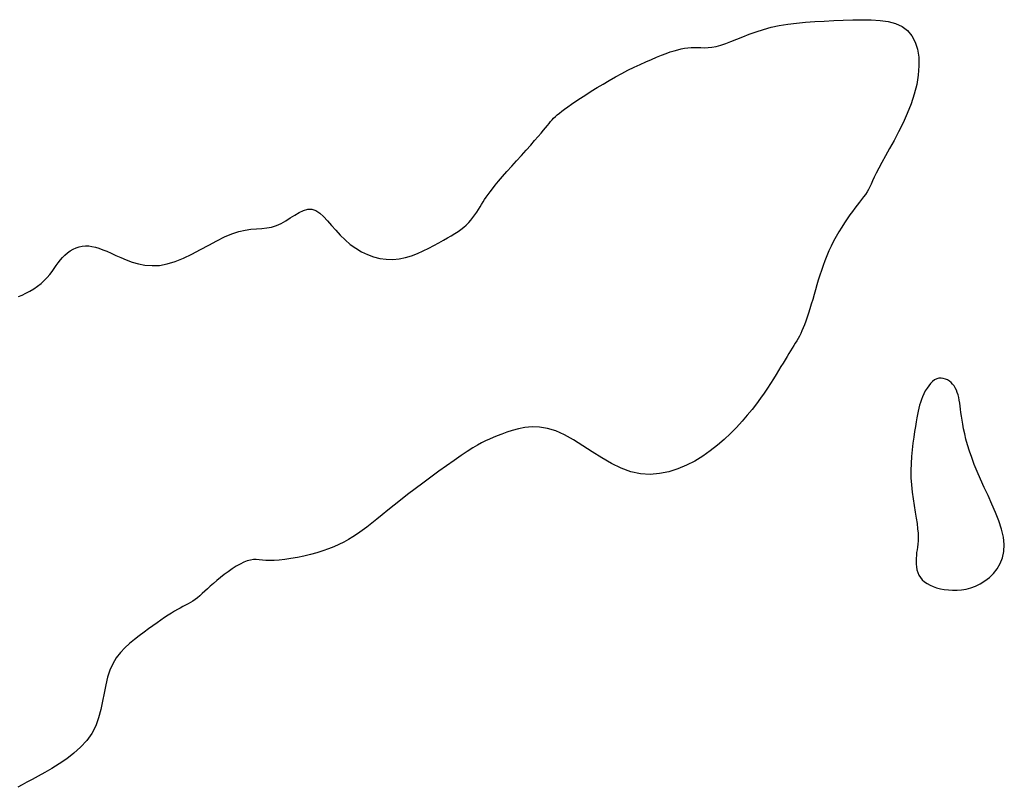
# Model space of a CAD drawing. Header units: millimetres. Extents: x 32690613 to 32693367, y 5343692 to 5344708.
# Tile 362 of 656: x 32692836 to 32692849, y 5343957 to 5343967. Entities that reach past the tile are written whole.
import ezdxf

# ---------------------------------------------------------------- set-up
doc = ezdxf.new("R2010")
doc.units = ezdxf.units.MM
doc.header["$LTSCALE"] = 20
doc.layers.add('02-DGM_HL_493.00', color=102, linetype='Continuous')

msp = doc.modelspace()

# ---------------------------------------------------------------- linework, layer by layer
at = {"layer": '02-DGM_HL_493.00', "elevation": 493, "flags": 128}
msp.add_lwpolyline([(32692835.903, 5343963.774), (32692835.951, 5343963.794), (32692836, 5343963.818), (32692836.051, 5343963.845), (32692836.102, 5343963.876), (32692836.151, 5343963.91), (32692836.198, 5343963.946), (32692836.24, 5343963.983), (32692836.278, 5343964.022), (32692836.312, 5343964.061), (32692836.342, 5343964.1), (32692836.37, 5343964.139), (32692836.396, 5343964.178), (32692836.423, 5343964.215), (32692836.45, 5343964.251), (32692836.479, 5343964.284), (32692836.51, 5343964.315), (32692836.544, 5343964.344), (32692836.579, 5343964.369), (32692836.617, 5343964.39), (32692836.656, 5343964.408), (32692836.696, 5343964.422), (32692836.737, 5343964.431), (32692836.779, 5343964.435), (32692836.82, 5343964.434), (32692836.863, 5343964.428), (32692836.907, 5343964.418), (32692836.954, 5343964.404), (32692837.003, 5343964.385), (32692837.055, 5343964.364), (32692837.112, 5343964.339), (32692837.173, 5343964.311), (32692837.239, 5343964.282), (32692837.31, 5343964.252), (32692837.387, 5343964.224), (32692837.469, 5343964.201), (32692837.555, 5343964.185), (32692837.647, 5343964.177), (32692837.743, 5343964.181), (32692837.844, 5343964.199), (32692837.95, 5343964.231), (32692838.058, 5343964.275), (32692838.168, 5343964.328), (32692838.278, 5343964.386), (32692838.387, 5343964.445), (32692838.493, 5343964.502), (32692838.595, 5343964.552), (32692838.691, 5343964.593), (32692838.78, 5343964.622), (32692838.862, 5343964.64), (32692838.939, 5343964.651), (32692839.011, 5343964.658), (32692839.08, 5343964.663), (32692839.145, 5343964.669), (32692839.208, 5343964.681), (32692839.27, 5343964.699), (32692839.332, 5343964.727), (32692839.392, 5343964.762), (32692839.452, 5343964.8), (32692839.512, 5343964.837), (32692839.569, 5343964.871), (32692839.626, 5343964.897), (32692839.681, 5343964.912), (32692839.734, 5343964.912), (32692839.786, 5343964.895), (32692839.837, 5343964.862), (32692839.887, 5343964.818), (32692839.938, 5343964.763), (32692839.991, 5343964.703), (32692840.046, 5343964.639), (32692840.105, 5343964.574), (32692840.167, 5343964.512), (32692840.234, 5343964.455), (32692840.306, 5343964.403), (32692840.381, 5343964.359), (32692840.459, 5343964.322), (32692840.54, 5343964.292), (32692840.622, 5343964.272), (32692840.705, 5343964.26), (32692840.789, 5343964.258), (32692840.872, 5343964.266), (32692840.954, 5343964.283), (32692841.034, 5343964.307), (32692841.112, 5343964.337), (32692841.188, 5343964.37), (32692841.26, 5343964.405), (32692841.328, 5343964.441), (32692841.392, 5343964.476), (32692841.45, 5343964.509), (32692841.504, 5343964.539), (32692841.554, 5343964.567), (32692841.6, 5343964.595), (32692841.642, 5343964.622), (32692841.68, 5343964.649), (32692841.716, 5343964.677), (32692841.75, 5343964.707), (32692841.781, 5343964.738), (32692841.81, 5343964.771), (32692841.837, 5343964.805), (32692841.863, 5343964.84), (32692841.886, 5343964.875), (32692841.909, 5343964.909), (32692841.93, 5343964.943), (32692841.95, 5343964.976), (32692841.97, 5343965.008), (32692841.989, 5343965.039), (32692842.01, 5343965.07), (32692842.033, 5343965.104), (32692842.06, 5343965.14), (32692842.091, 5343965.181), (32692842.128, 5343965.227), (32692842.172, 5343965.28), (32692842.224, 5343965.339), (32692842.281, 5343965.404), (32692842.343, 5343965.473), (32692842.406, 5343965.544), (32692842.47, 5343965.615), (32692842.532, 5343965.684), (32692842.59, 5343965.749), (32692842.642, 5343965.808), (32692842.687, 5343965.86), (32692842.725, 5343965.904), (32692842.757, 5343965.943), (32692842.784, 5343965.977), (32692842.808, 5343966.007), (32692842.83, 5343966.033), (32692842.85, 5343966.057), (32692842.87, 5343966.079), (32692842.89, 5343966.1), (32692842.913, 5343966.121), (32692842.937, 5343966.143), (32692842.965, 5343966.166), (32692842.996, 5343966.191), (32692843.033, 5343966.218), (32692843.075, 5343966.249), (32692843.124, 5343966.283), (32692843.18, 5343966.321), (32692843.242, 5343966.362), (32692843.309, 5343966.406), (32692843.381, 5343966.452), (32692843.457, 5343966.5), (32692843.536, 5343966.547), (32692843.616, 5343966.594), (32692843.698, 5343966.64), (32692843.779, 5343966.684), (32692843.86, 5343966.726), (32692843.94, 5343966.765), (32692844.018, 5343966.802), (32692844.094, 5343966.836), (32692844.166, 5343966.868), (32692844.234, 5343966.896), (32692844.298, 5343966.922), (32692844.358, 5343966.945), (32692844.412, 5343966.965), (32692844.463, 5343966.981), (32692844.511, 5343966.995), (32692844.556, 5343967.006), (32692844.6, 5343967.015), (32692844.642, 5343967.02), (32692844.684, 5343967.023), (32692844.725, 5343967.024), (32692844.768, 5343967.023), (32692844.812, 5343967.022), (32692844.857, 5343967.021), (32692844.906, 5343967.023), (32692844.957, 5343967.028), (32692845.012, 5343967.038), (32692845.072, 5343967.052), (32692845.136, 5343967.074), (32692845.205, 5343967.1), (32692845.28, 5343967.13), (32692845.359, 5343967.163), (32692845.444, 5343967.196), (32692845.534, 5343967.229), (32692845.629, 5343967.259), (32692845.73, 5343967.287), (32692845.836, 5343967.309), (32692845.946, 5343967.327), (32692846.061, 5343967.342), (32692846.179, 5343967.353), (32692846.3, 5343967.362), (32692846.422, 5343967.368), (32692846.546, 5343967.374), (32692846.671, 5343967.379), (32692846.796, 5343967.384), (32692846.919, 5343967.386), (32692847.037, 5343967.385), (32692847.151, 5343967.377), (32692847.257, 5343967.361), (32692847.353, 5343967.335), (32692847.438, 5343967.297), (32692847.51, 5343967.245), (32692847.568, 5343967.177), (32692847.611, 5343967.095), (32692847.64, 5343967.001), (32692847.656, 5343966.896), (32692847.659, 5343966.783), (32692847.65, 5343966.664), (32692847.63, 5343966.54), (32692847.598, 5343966.414), (32692847.557, 5343966.288), (32692847.507, 5343966.163), (32692847.452, 5343966.04), (32692847.394, 5343965.922), (32692847.334, 5343965.809), (32692847.276, 5343965.704), (32692847.222, 5343965.608), (32692847.175, 5343965.522), (32692847.135, 5343965.448), (32692847.102, 5343965.385), (32692847.076, 5343965.33), (32692847.054, 5343965.283), (32692847.035, 5343965.242), (32692847.017, 5343965.205), (32692847, 5343965.172), (32692846.981, 5343965.139), (32692846.96, 5343965.107), (32692846.937, 5343965.074), (32692846.911, 5343965.041), (32692846.884, 5343965.005), (32692846.854, 5343964.968), (32692846.823, 5343964.928), (32692846.791, 5343964.885), (32692846.757, 5343964.839), (32692846.721, 5343964.789), (32692846.686, 5343964.735), (32692846.65, 5343964.678), (32692846.614, 5343964.619), (32692846.579, 5343964.559), (32692846.545, 5343964.496), (32692846.513, 5343964.433), (32692846.483, 5343964.369), (32692846.455, 5343964.306), (32692846.43, 5343964.242), (32692846.407, 5343964.179), (32692846.385, 5343964.115), (32692846.365, 5343964.052), (32692846.345, 5343963.989), (32692846.327, 5343963.925), (32692846.308, 5343963.862), (32692846.29, 5343963.799), (32692846.272, 5343963.736), (32692846.253, 5343963.675), (32692846.235, 5343963.615), (32692846.217, 5343963.558), (32692846.199, 5343963.504), (32692846.182, 5343963.453), (32692846.165, 5343963.406), (32692846.148, 5343963.364), (32692846.131, 5343963.326), (32692846.115, 5343963.29), (32692846.098, 5343963.258), (32692846.08, 5343963.226), (32692846.063, 5343963.196), (32692846.044, 5343963.165), (32692846.025, 5343963.134), (32692846.005, 5343963.101), (32692845.984, 5343963.066), (32692845.962, 5343963.03), (32692845.938, 5343962.991), (32692845.913, 5343962.949), (32692845.886, 5343962.906), (32692845.857, 5343962.859), (32692845.827, 5343962.809), (32692845.794, 5343962.756), (32692845.76, 5343962.7), (32692845.722, 5343962.641), (32692845.681, 5343962.579), (32692845.637, 5343962.514), (32692845.589, 5343962.446), (32692845.537, 5343962.375), (32692845.48, 5343962.301), (32692845.418, 5343962.224), (32692845.35, 5343962.146), (32692845.278, 5343962.067), (32692845.2, 5343961.988), (32692845.117, 5343961.91), (32692845.029, 5343961.834), (32692844.935, 5343961.761), (32692844.836, 5343961.692), (32692844.732, 5343961.628), (32692844.623, 5343961.572), (32692844.51, 5343961.524), (32692844.393, 5343961.487), (32692844.272, 5343961.463), (32692844.15, 5343961.454), (32692844.025, 5343961.462), (32692843.899, 5343961.488), (32692843.772, 5343961.535), (32692843.645, 5343961.597), (32692843.519, 5343961.67), (32692843.394, 5343961.748), (32692843.271, 5343961.828), (32692843.15, 5343961.903), (32692843.033, 5343961.969), (32692842.919, 5343962.02), (32692842.811, 5343962.053), (32692842.707, 5343962.07), (32692842.609, 5343962.073), (32692842.516, 5343962.065), (32692842.43, 5343962.049), (32692842.35, 5343962.027), (32692842.277, 5343962.003), (32692842.212, 5343961.979), (32692842.154, 5343961.956), (32692842.101, 5343961.936), (32692842.051, 5343961.915), (32692842.002, 5343961.892), (32692841.95, 5343961.866), (32692841.895, 5343961.835), (32692841.833, 5343961.798), (32692841.762, 5343961.752), (32692841.681, 5343961.698), (32692841.59, 5343961.636), (32692841.493, 5343961.567), (32692841.391, 5343961.494), (32692841.286, 5343961.418), (32692841.182, 5343961.341), (32692841.08, 5343961.264), (32692840.983, 5343961.189), (32692840.891, 5343961.118), (32692840.806, 5343961.05), (32692840.727, 5343960.986), (32692840.652, 5343960.926), (32692840.582, 5343960.87), (32692840.515, 5343960.817), (32692840.451, 5343960.767), (32692840.389, 5343960.721), (32692840.329, 5343960.679), (32692840.27, 5343960.64), (32692840.21, 5343960.604), (32692840.149, 5343960.57), (32692840.086, 5343960.539), (32692840.021, 5343960.51), (32692839.951, 5343960.482), (32692839.877, 5343960.457), (32692839.798, 5343960.432), (32692839.715, 5343960.409), (32692839.63, 5343960.388), (32692839.545, 5343960.369), (32692839.461, 5343960.354), (32692839.382, 5343960.341), (32692839.308, 5343960.333), (32692839.241, 5343960.328), (32692839.183, 5343960.328), (32692839.132, 5343960.33), (32692839.087, 5343960.334), (32692839.047, 5343960.338), (32692839.008, 5343960.341), (32692838.971, 5343960.341), (32692838.932, 5343960.336), (32692838.891, 5343960.325), (32692838.845, 5343960.308), (32692838.797, 5343960.284), (32692838.746, 5343960.254), (32692838.694, 5343960.221), (32692838.641, 5343960.184), (32692838.589, 5343960.146), (32692838.539, 5343960.107), (32692838.492, 5343960.068), (32692838.449, 5343960.03), (32692838.408, 5343959.995), (32692838.371, 5343959.96), (32692838.336, 5343959.928), (32692838.303, 5343959.898), (32692838.271, 5343959.87), (32692838.24, 5343959.844), (32692838.21, 5343959.821), (32692838.179, 5343959.8), (32692838.148, 5343959.781), (32692838.117, 5343959.763), (32692838.085, 5343959.746), (32692838.051, 5343959.729), (32692838.016, 5343959.71), (32692837.979, 5343959.69), (32692837.941, 5343959.668), (32692837.9, 5343959.643), (32692837.857, 5343959.616), (32692837.811, 5343959.585), (32692837.763, 5343959.552), (32692837.712, 5343959.516), (32692837.658, 5343959.478), (32692837.602, 5343959.437), (32692837.543, 5343959.394), (32692837.481, 5343959.349), (32692837.417, 5343959.301), (32692837.354, 5343959.248), (32692837.292, 5343959.191), (32692837.234, 5343959.129), (32692837.18, 5343959.06), (32692837.134, 5343958.983), (32692837.095, 5343958.899), (32692837.065, 5343958.806), (32692837.042, 5343958.706), (32692837.022, 5343958.601), (32692837.002, 5343958.493), (32692836.98, 5343958.384), (32692836.95, 5343958.276), (32692836.912, 5343958.172), (32692836.86, 5343958.072), (32692836.794, 5343957.98), (32692836.715, 5343957.894), (32692836.627, 5343957.815), (32692836.533, 5343957.743), (32692836.436, 5343957.677), (32692836.339, 5343957.618), (32692836.246, 5343957.564), (32692836.159, 5343957.517), (32692836.082, 5343957.474), (32692836.014, 5343957.437), (32692835.952, 5343957.402), (32692835.894, 5343957.371)], dxfattribs=at)
msp.add_lwpolyline([(32692847.625, 5343960.397), (32692847.622, 5343960.36), (32692847.621, 5343960.322), (32692847.622, 5343960.284), (32692847.626, 5343960.246), (32692847.633, 5343960.209), (32692847.644, 5343960.173), (32692847.659, 5343960.139), (32692847.678, 5343960.107), (32692847.703, 5343960.078), (32692847.732, 5343960.052), (32692847.766, 5343960.029), (32692847.804, 5343960.008), (32692847.845, 5343959.99), (32692847.89, 5343959.975), (32692847.939, 5343959.962), (32692847.99, 5343959.953), (32692848.044, 5343959.946), (32692848.099, 5343959.942), (32692848.157, 5343959.943), (32692848.216, 5343959.948), (32692848.276, 5343959.958), (32692848.337, 5343959.974), (32692848.398, 5343959.997), (32692848.46, 5343960.027), (32692848.52, 5343960.064), (32692848.579, 5343960.109), (32692848.633, 5343960.162), (32692848.681, 5343960.223), (32692848.721, 5343960.291), (32692848.751, 5343960.366), (32692848.769, 5343960.449), (32692848.773, 5343960.539), (32692848.762, 5343960.636), (32692848.738, 5343960.739), (32692848.703, 5343960.846), (32692848.66, 5343960.955), (32692848.611, 5343961.066), (32692848.561, 5343961.176), (32692848.51, 5343961.284), (32692848.462, 5343961.389), (32692848.419, 5343961.489), (32692848.381, 5343961.584), (32692848.348, 5343961.674), (32692848.319, 5343961.758), (32692848.294, 5343961.838), (32692848.273, 5343961.913), (32692848.256, 5343961.983), (32692848.242, 5343962.047), (32692848.23, 5343962.107), (32692848.221, 5343962.162), (32692848.213, 5343962.213), (32692848.207, 5343962.26), (32692848.202, 5343962.304), (32692848.197, 5343962.345), (32692848.191, 5343962.383), (32692848.185, 5343962.42), (32692848.178, 5343962.456), (32692848.169, 5343962.49), (32692848.159, 5343962.522), (32692848.147, 5343962.553), (32692848.133, 5343962.581), (32692848.118, 5343962.607), (32692848.099, 5343962.631), (32692848.079, 5343962.653), (32692848.056, 5343962.671), (32692848.031, 5343962.687), (32692848.005, 5343962.698), (32692847.977, 5343962.706), (32692847.949, 5343962.709), (32692847.92, 5343962.707), (32692847.892, 5343962.699), (32692847.864, 5343962.686), (32692847.837, 5343962.666), (32692847.811, 5343962.641), (32692847.787, 5343962.611), (32692847.764, 5343962.578), (32692847.742, 5343962.542), (32692847.723, 5343962.504), (32692847.706, 5343962.466), (32692847.69, 5343962.429), (32692847.677, 5343962.392), (32692847.666, 5343962.356), (32692847.656, 5343962.319), (32692847.647, 5343962.28), (32692847.639, 5343962.237), (32692847.63, 5343962.19), (32692847.622, 5343962.138), (32692847.612, 5343962.078), (32692847.602, 5343962.012), (32692847.591, 5343961.938), (32692847.58, 5343961.859), (32692847.57, 5343961.774), (32692847.562, 5343961.686), (32692847.556, 5343961.595), (32692847.554, 5343961.503), (32692847.555, 5343961.409), (32692847.561, 5343961.316), (32692847.57, 5343961.223), (32692847.582, 5343961.133), (32692847.596, 5343961.046), (32692847.609, 5343960.962), (32692847.622, 5343960.884), (32692847.634, 5343960.811), (32692847.642, 5343960.745), (32692847.647, 5343960.687), (32692847.648, 5343960.634), (32692847.647, 5343960.588), (32692847.644, 5343960.545), (32692847.64, 5343960.506), (32692847.634, 5343960.469), (32692847.629, 5343960.433)], close=True, dxfattribs=at)

doc.saveas('drawing.dxf')
